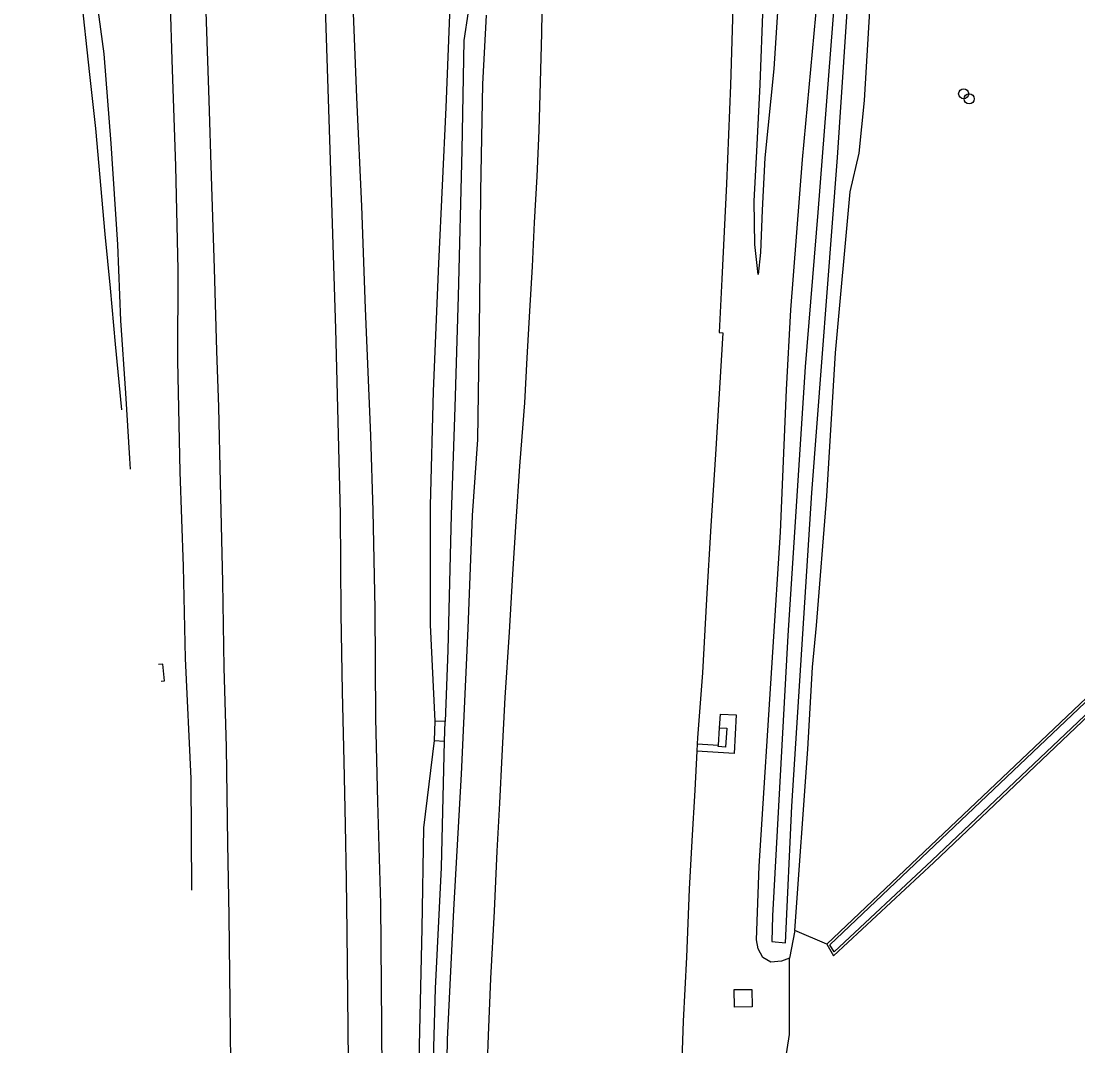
# Model space of a CAD drawing. Extents: x 156141 to 158132, y 385651 to 388399.
# Drawn here: x 156203.1 to 156306.4, y 386926.6 to 387026.6 of the extents above; entities that cross this region are included whole.
import ezdxf

# ---------------------------------------------------------------- set-up
doc = ezdxf.new("R2010")
doc.units = 0
for name, color, linetype in [('IMGEO_Berm_groen', 7, 'Continuous'), ('IMGEO_Boom', 7, 'Continuous'), ('IMGEO_Bouwland', 7, 'Continuous'), ('IMGEO_Loofbos', 7, 'Continuous'), ('IMGEO_Rijbaan_autosnelweg', 7, 'Continuous'), ('IMGEO_Terreindeel_open', 7, 'Continuous'), ('IMGEO_Waterloop', 7, 'Continuous')]:
    doc.layers.add(name, color=color, linetype=linetype)

msp = doc.modelspace()

# ---------------------------------------------------------------- linework, layer by layer
at = {"layer": 'IMGEO_Berm_groen'}
for points in [[(156278.18, 386935.13), (156277.42, 386934.81), (156276.36, 386934.73), (156275.59, 386935.17), (156275.11, 386936.04), (156274.96, 386936.9), (156275.23, 386944.09), (156276.56, 386965), (156277.31, 386976.73), (156277.9, 386990.61), (156278.32, 386998.43), (156279.46, 387013.13), (156280.75, 387027.19), (156281.48, 387039.14), (156281.78, 387051.59), (156282.11, 387066.19), (156281.92, 387082.37), (156281.58, 387098.28), (156280.76, 387114.98), (156279.9, 387132.61)], [(156240.45, 387108.84), (156241.43, 387103.58), (156242.2, 387099.48), (156242.72, 387095.86), (156243.51, 387091.73), (156243.8, 387090.01), (156243.84, 387084.86), (156244.21, 387074.03), (156244.81, 387063.48), (156244.56, 387054.56), (156245.22, 387044.91), (156245.11, 387037.93), (156245.04, 387028.93), (156244.63, 387018.21), (156243.89, 387002.95), (156243.38, 386990.48), (156243.07, 386979.31), (156243.07, 386967.68), (156243.54, 386958.27)], [(156219.79, 386941.75), (156219.73, 386952.67), (156219.17, 386964.39), (156218.98, 386973.36), (156218.66, 386982.61), (156218.42, 386993.46), (156218.47, 387002.34), (156218.24, 387012.48), (156217.88, 387022.86), (156217.54, 387033.57), (156217.13, 387042.74), (156216.75, 387052.73), (156216.25, 387062.81), (156215.82, 387071.83), (156215.43, 387081.34), (156215.1, 387089.75)], [(156205.96, 387082.59), (156206.54, 387074.54), (156207.35, 387065.8), (156207.9, 387057.8), (156208.64, 387049.21), (156209.51, 387039.71), (156210.3, 387030.23), (156211.22, 387023.44), (156211.9, 387014.67), (156212.55, 387004.81), (156212.83, 386997.39), (156213.33, 386990.31), (156213.7, 386983.92), (156213.77, 386982.89)], [(156277.35, 387032.58), (156276.64, 387021.97), (156275.78, 387013.29), (156275.52, 387008.17), (156275.36, 387004.04), (156275.13, 387001.89), (156274.8, 387004.82), (156274.72, 387009.04), (156275.02, 387014.56), (156275.32, 387020.46), (156275.61, 387028.19)], [(156235.44, 387030.78), (156235.89, 387019.17), (156236.37, 387008.55), (156236.75, 386998.56), (156237.26, 386986.15), (156237.49, 386978.82), (156237.68, 386969.24), (156237.76, 386958.53), (156237.95, 386950.4), (156238.24, 386940.43), (156238.33, 386928.47), (156238.42, 386914.24), (156238.57, 386899.11), (156238.5, 386888.66), (156238.42, 386875.15), (156238.26, 386860.58), (156238.28, 386846.89)], [(156243.21, 386846.57), (156243.12, 386859.42), (156243.41, 386870.69), (156243.77, 386886.07), (156244.15, 386901.4), (156244.58, 386915.6), (156244.78, 386927.16), (156245.41, 386939.82), (156246.13, 386953.1), (156246.79, 386967.32), (156247.23, 386978.34), (156247.74, 386985.78), (156247.94, 386999.21), (156248.04, 387010.02), (156248.22, 387020.49), (156248.58, 387027.23)], [(156246.8, 387027.55), (156246.37, 387024.74), (156246.19, 387014.02), (156245.81, 386999.78), (156245.51, 386988.93), (156245.14, 386978.43), (156244.82, 386965.2), (156244.55, 386958.23)], [(156216.8, 386962.16), (156217.13, 386962.19), (156216.96, 386963.84), (156216.56, 386963.8)], [(156271.36, 386957.61), (156271.45, 386958.95), (156272.99, 386958.89), (156272.77, 386955.12), (156269.15, 386955.32)], [(156243.54, 386958.27), (156243.46, 386956.36)], [(156244.55, 386958.23), (156243.54, 386958.27)], [(156244.48, 386956.32), (156244.55, 386958.23)], [(156271.24, 386955.91), (156271.36, 386957.61)], [(156243.46, 386956.36), (156242.44, 386947.86), (156242.26, 386938), (156241.87, 386920.87), (156241.67, 386918.94), (156241.52, 386910.28), (156241.56, 386898.49), (156241.69, 386888.21), (156241.34, 386878.23), (156241.25, 386869.17), (156241.04, 386860.9), (156241.09, 386852.14), (156241.18, 386842.52)], [(156243.46, 386956.36), (156244.48, 386956.32)], [(156241.77, 386845.93), (156241.87, 386861.43), (156242.17, 386873.83), (156242.38, 386883.71), (156242.57, 386895.07), (156242.91, 386906.95), (156243.24, 386919.54), (156243.61, 386932.16), (156244.2, 386943.98), (156244.48, 386956.32)], [(156269.18, 386956.04), (156271.24, 386955.91)], [(156276.8, 386886.96), (156276.82, 386890.35), (156276.11, 386896.91), (156275.88, 386904.17), (156276.24, 386909.67), (156276.48, 386916.78), (156278.19, 386927.66), (156278.18, 386935.13)], [(156274.53, 386930.36), (156272.82, 386930.34), (156272.79, 386932.04), (156274.51, 386932.06), (156274.53, 386930.36)]]:
    msp.add_lwpolyline(points, dxfattribs=at)
at = {"layer": 'IMGEO_Boom'}
for centre in [(156295.2, 387019.54), (156295.74, 387019.05)]:
    msp.add_circle(centre, 0.489, dxfattribs=at)
at = {"layer": 'IMGEO_Bouwland'}
for points in [[(156278.71, 386937.83), (156279.98, 386955.54), (156280.43, 386963.53), (156280.83, 386967.62), (156281.84, 386980.23), (156282.68, 386994.25), (156284.1, 387009.96), (156285, 387013.74), (156285.51, 387018.88), (156286.22, 387030.97), (156286.78, 387044.97), (156286.83, 387046.15)], [(156344.4, 386995.91), (156343.35, 386994.83), (156281.82, 386936.48)]]:
    msp.add_lwpolyline(points, dxfattribs=at)
at = {"layer": 'IMGEO_Loofbos'}
for points in [[(156281.82, 386936.48), (156282.49, 386935.34), (156292.27, 386944.46), (156313.38, 386964.51), (156344.12, 386994.2), (156344.36, 386994.2), (156358.02, 386982.14), (156378.44, 386964.59)], [(156278.71, 386937.83), (156278.18, 386935.13)], [(156281.82, 386936.48), (156278.71, 386937.83)]]:
    msp.add_lwpolyline(points, dxfattribs=at)
at = {"layer": 'IMGEO_Rijbaan_autosnelweg'}
for points in [[(156270.93, 387133.17), (156271.38, 387123.92), (156271.74, 387115.08), (156272.06, 387106.99), (156272.4, 387097.85), (156272.61, 387087.97), (156272.82, 387079.84), (156272.97, 387071.68), (156273.04, 387063.84), (156273.03, 387054.28), (156272.96, 387045.54), (156272.82, 387037.08), (156272.69, 387029.06), (156272.43, 387020.37), (156272.03, 387010.73), (156271.59, 387001.44), (156271.3, 386996.21), (156271.66, 386996.19), (156270.97, 386984.3), (156270.5, 386977.34), (156270.08, 386970.19), (156269.68, 386962.99), (156269.21, 386956.64), (156269.18, 386956.04)], [(156223.72, 386914.88), (156223.64, 386922.14), (156223.54, 386930.73), (156223.44, 386939.22), (156223.32, 386946.32), (156223.18, 386955.74), (156222.96, 386963.51), (156222.84, 386971.85), (156222.6, 386981.59), (156222.44, 386988.92), (156222.25, 386994.44), (156222.02, 387002.46), (156221.73, 387011.49), (156221.49, 387018.92), (156221.19, 387027.55), (156220.83, 387035.68), (156220.53, 387043.33), (156220.22, 387050.85), (156219.87, 387058.94), (156219.48, 387067.48), (156219.02, 387076.94), (156218.55, 387087.03)], [(156203.13, 387083.18), (156204.13, 387074.37), (156205.05, 387066.27), (156205.96, 387057.93), (156206.98, 387048.86), (156208.1, 387038.55), (156208.94, 387029.58), (156209.8, 387021.43), (156210.39, 387016.14), (156211.32, 387005.84), (156211.83, 387000.55), (156212.31, 386995.1), (156212.93, 386988.66)], [(156254.05, 387031.69), (156253.95, 387025.47), (156253.82, 387020.67), (156253.69, 387015.94), (156253.5, 387011.47), (156253.24, 387006.98), (156253.04, 387002.68), (156252.79, 386998.32), (156252.53, 386993.75), (156252.31, 386989.35), (156252.03, 386986.06), (156251.8, 386983.17), (156251.46, 386977.76), (156251.14, 386972.63), (156250.79, 386966.94), (156250.38, 386960.57), (156250.08, 386954.87), (156249.86, 386950.24), (156249.61, 386945.56), (156249.33, 386939.71), (156248.98, 386933.14), (156248.76, 386927.56), (156248.55, 386922.21)], [(156235.44, 386843.98), (156235.44, 386850.9), (156235.41, 386858.3), (156235.42, 386865.72), (156235.41, 386873.07), (156235.38, 386879.98), (156235.38, 386886.35), (156235.37, 386892.61), (156235.31, 386899.06), (156235.25, 386906.75), (156235.21, 386911.45), (156235.12, 386918.2), (156235.1, 386925.01), (156235.04, 386931.47), (156234.97, 386937.65), (156234.92, 386942.8), (156234.83, 386948.15), (156234.68, 386954.33), (156234.53, 386961.13), (156234.39, 386968.76), (156234.31, 386978.5), (156233.86, 386996.59), (156233.33, 387014.06), (156232.79, 387029.97)], [(156269.15, 386955.32), (156268.95, 386951.52), (156268.64, 386946.58), (156268.39, 386941.84), (156268.11, 386935.2), (156267.81, 386928.96), (156267.6, 386923.28), (156267.39, 386916.64), (156267.29, 386912.38), (156267.25, 386907.77), (156267.05, 386903.42), (156266.94, 386899.04), (156266.85, 386894.53), (156266.75, 386890.75), (156266.64, 386886.57), (156266.53, 386880.92), (156266.48, 386876)], [(156269.18, 386956.04), (156269.15, 386955.32)]]:
    msp.add_lwpolyline(points, dxfattribs=at)
at = {"layer": 'IMGEO_Terreindeel_open'}
msp.add_lwpolyline([(156271.36, 386957.61), (156272.06, 386957.57), (156271.93, 386955.74), (156271.23, 386955.79), (156271.24, 386955.91)], dxfattribs=at)
at = {"layer": 'IMGEO_Waterloop'}
for points in [[(156278.16, 387181.81), (156279.93, 387158.41), (156281.49, 387133.03), (156282.88, 387106.91), (156283.62, 387085.72), (156284.03, 387071.47), (156283.67, 387048.84), (156282.6, 387029.29), (156280.95, 387007.93), (156279.72, 386992.86), (156278.04, 386966.62), (156276.52, 386939.25), (156276.46, 386936.74), (156277.79, 386936.61), (156278.4, 386949.96), (156280.37, 386980.55), (156282.88, 387013.32), (156284.93, 387044.29), (156285.11, 387053.99), (156287.54, 387051.46)], [(156378.6, 386964.77), (156358.18, 386982.33), (156344.45, 386994.46), (156344.02, 386994.45), (156313.21, 386964.69), (156292.1, 386944.64), (156282.54, 386935.74), (156282.14, 386936.43), (156343.52, 386994.65), (156344.42, 386995.57), (156345.18, 386994.94), (156345.94, 386994.31), (156365.89, 386976.65), (156379.18, 386965.41)]]:
    msp.add_lwpolyline(points, dxfattribs=at)

doc.saveas('drawing.dxf')
